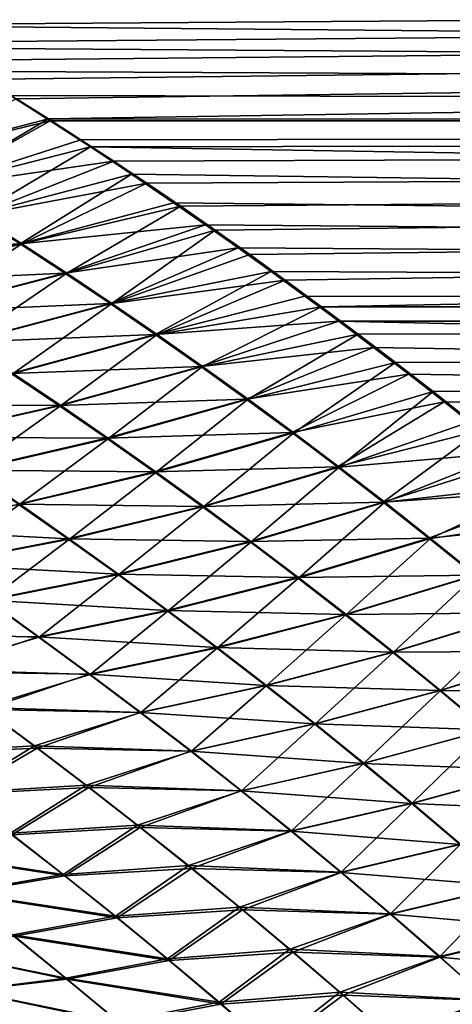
# Model space of a CAD drawing. Header units: metres. Extents: x -22 to 72, y -237 to 23.
# Tile 319 of 363: x 19.11 to 20.78, y 15.28 to 19.07. Entities that reach past the tile are written whole.
import ezdxf

# ---------------------------------------------------------------- set-up
doc = ezdxf.new("R2010")
doc.units = ezdxf.units.M
doc.layers.add('solid_509588_MEDIA_SW0001', color=7, linetype='CONTINUOUS')

msp = doc.modelspace()

# ---------------------------------------------------------------- linework, layer by layer
at = {"layer": 'solid_509588_MEDIA_SW0001'}
for points in [[(59.700001, 19.327271, 76.286804), (59.700001, 18.676186, 74.897911), (18.219801, 19.285376, 76.188904)], [(59.700001, 19.327271, 92.713196), (18.472534, 19.141771, 93.136703), (18.624557, 19.054451, 93.327675)], [(59.700001, 19.327271, 92.713196), (18.624557, 19.054451, 93.327675), (18.740557, 18.986351, 93.473206)], [(59.700001, 19.327271, 92.713196), (18.740557, 18.986351, 93.473206), (18.858345, 18.915894, 93.620804)], [(59.700001, 19.327271, 92.713196), (18.858345, 18.915894, 93.620804), (18.978003, 18.84296, 93.770538)], [(59.700001, 19.327271, 92.713196), (18.978003, 18.84296, 93.770538), (19.099388, 18.767649, 93.922066)], [(59.700001, 19.327271, 92.713196), (19.099388, 18.767649, 93.922066), (19.222359, 18.690027, 94.075119)], [(59.700001, 18.676186, 94.102089), (59.700001, 19.327271, 92.713196), (19.222359, 18.690027, 94.075119)], [(59.700001, 18.676186, 74.897911), (18.356125, 19.209702, 76.015465), (18.219801, 19.285376, 76.188904)], [(59.700001, 18.676186, 74.897911), (18.49464, 19.130911, 75.839272), (18.356125, 19.209702, 76.015465)], [(59.700001, 18.676186, 74.897911), (18.635574, 19.048817, 75.660172), (18.49464, 19.130911, 75.839272)], [(59.700001, 18.676186, 74.897911), (18.779184, 18.963209, 75.477989), (18.635574, 19.048817, 75.660172)], [(59.700001, 18.676186, 74.897911), (18.925718, 18.873871, 75.292557), (18.779184, 18.963209, 75.477989)], [(59.700001, 18.676186, 74.897911), (19.075428, 18.780573, 75.103722), (18.925718, 18.873871, 75.292557)], [(18.599045, 18.529613, 74.570259), (19.075428, 18.780573, 75.103722), (19.228312, 18.683256, 74.911674)], [(18.602364, 18.529877, 94.429291), (19.222359, 18.690027, 94.075119), (19.099388, 18.767649, 93.922066)], [(59.700001, 18.676186, 74.897911), (19.228312, 18.683256, 74.911674), (19.075428, 18.780573, 75.103722)], [(18.773785, 18.425873, 94.619965), (19.222359, 18.690027, 94.075119), (18.602364, 18.529877, 94.429291)], [(18.773785, 18.425873, 94.619965), (19.347002, 18.609941, 94.229858), (19.222359, 18.690027, 94.075119)], [(59.700001, 18.676186, 94.102089), (19.222359, 18.690027, 94.075119), (19.347002, 18.609941, 94.229858)], [(18.599045, 18.529613, 74.570259), (19.228312, 18.683256, 74.911674), (18.769335, 18.425587, 74.379585)], [(18.769335, 18.425587, 74.379585), (19.228312, 18.683256, 74.911674), (19.383965, 18.582077, 74.717033)], [(59.700001, 18.676186, 74.897911), (19.383965, 18.582077, 74.717033), (19.228312, 18.683256, 74.911674)], [(59.700001, 18.676186, 94.102089), (19.347002, 18.609941, 94.229858), (19.473406, 18.527231, 94.386444)], [(59.700001, 18.676186, 74.897911), (59.700001, 17.925455, 73.560249), (19.383965, 18.582077, 74.717033)], [(59.700001, 18.676186, 94.102089), (19.473406, 18.527231, 94.386444), (19.601656, 18.441727, 94.545036)], [(59.700001, 18.676186, 94.102089), (19.601656, 18.441727, 94.545036), (19.731838, 18.353252, 94.705788)], [(59.700001, 18.676186, 94.102089), (19.731838, 18.353252, 94.705788), (19.864038, 18.261623, 94.868851)], [(59.700001, 18.676186, 94.102089), (19.864038, 18.261623, 94.868851), (19.998346, 18.166651, 95.034363)], [(59.700001, 18.676186, 94.102089), (19.998346, 18.166651, 95.034363), (20.135101, 18.06809, 95.20253)], [(59.700001, 18.676186, 94.102089), (20.135101, 18.06809, 95.20253), (20.274448, 17.965878, 95.373238)], [(59.700001, 17.925455, 95.439751), (59.700001, 18.676186, 94.102089), (20.274448, 17.965878, 95.373238)], [(18.773785, 18.425873, 94.619965), (19.473406, 18.527231, 94.386444), (19.347002, 18.609941, 94.229858)], [(18.769335, 18.425587, 74.379585), (19.383965, 18.582077, 74.717033), (18.940565, 18.318481, 74.187981)], [(18.940565, 18.318481, 74.187981), (19.383965, 18.582077, 74.717033), (19.542553, 18.476744, 74.519524)], [(59.700001, 17.925455, 73.560249), (19.542553, 18.476744, 74.519524), (19.383965, 18.582077, 74.717033)], [(18.945963, 18.318804, 94.811523), (19.473406, 18.527231, 94.386444), (18.773785, 18.425873, 94.619965)], [(18.945963, 18.318804, 94.811523), (19.601656, 18.441727, 94.545036), (19.473406, 18.527231, 94.386444)], [(18.940565, 18.318481, 74.187981), (19.542553, 18.476744, 74.519524), (19.112703, 18.208263, 73.995544)], [(19.112703, 18.208263, 73.995544), (19.542553, 18.476744, 74.519524), (19.704262, 18.366922, 74.318832)], [(59.700001, 17.925455, 73.560249), (19.704262, 18.366922, 74.318832), (19.542553, 18.476744, 74.519524)], [(19.118851, 18.208609, 95.003929), (19.601656, 18.441727, 94.545036), (18.945963, 18.318804, 94.811523)], [(19.118851, 18.208609, 95.003929), (19.731838, 18.353252, 94.705788), (19.601656, 18.441727, 94.545036)], [(19.112703, 18.208263, 73.995544), (19.704262, 18.366922, 74.318832), (19.827705, 18.281401, 74.166061)], [(19.292398, 18.095226, 95.197159), (19.731838, 18.353252, 94.705788), (19.118851, 18.208609, 95.003929)], [(19.292398, 18.095226, 95.197159), (19.864038, 18.261623, 94.868851), (19.731838, 18.353252, 94.705788)], [(59.700001, 17.925455, 73.560249), (19.827705, 18.281401, 74.166061), (19.704262, 18.366922, 74.318832)], [(18.940565, 18.318481, 74.187981), (19.112703, 18.208263, 73.995544), (18.347597, 18.171831, 73.798714)], [(19.118851, 18.208609, 95.003929), (18.945963, 18.318804, 94.811523), (18.535143, 18.060814, 95.384048)], [(19.112703, 18.208263, 73.995544), (19.827705, 18.281401, 74.166061), (19.285675, 18.0949, 73.802353)], [(19.285675, 18.0949, 73.802353), (19.827705, 18.281401, 74.166061), (19.953091, 18.193005, 74.011215)], [(59.700001, 17.925455, 73.560249), (19.953091, 18.193005, 74.011215), (19.827705, 18.281401, 74.166061)], [(19.466555, 17.9786, 95.391159), (19.864038, 18.261623, 94.868851), (19.292398, 18.095226, 95.197159)], [(19.466555, 17.9786, 95.391159), (19.998346, 18.166651, 95.034363), (19.864038, 18.261623, 94.868851)], [(19.112703, 18.208263, 73.995544), (18.529703, 18.060617, 73.61586), (18.347597, 18.171831, 73.798714)], [(19.112703, 18.208263, 73.995544), (19.285675, 18.0949, 73.802353), (18.529703, 18.060617, 73.61586)], [(19.118851, 18.208609, 95.003929), (18.535143, 18.060814, 95.384048), (18.718275, 17.946529, 95.567871)], [(19.292398, 18.095226, 95.197159), (19.118851, 18.208609, 95.003929), (18.718275, 17.946529, 95.567871)], [(19.285675, 18.0949, 73.802353), (19.953091, 18.193005, 74.011215), (19.459398, 17.978363, 73.608498)], [(19.459398, 17.978363, 73.608498), (19.953091, 18.193005, 74.011215), (20.080498, 18.101572, 73.854195)], [(59.700001, 17.925455, 73.560249), (20.080498, 18.101572, 73.854195), (19.953091, 18.193005, 74.011215)], [(19.466555, 17.9786, 95.391159), (20.135101, 18.06809, 95.20253), (19.998346, 18.166651, 95.034363)], [(19.285675, 18.0949, 73.802353), (18.712301, 17.946367, 73.432114), (18.529703, 18.060617, 73.61586)], [(19.285675, 18.0949, 73.802353), (19.459398, 17.978363, 73.608498), (18.712301, 17.946367, 73.432114)], [(19.292398, 18.095226, 95.197159), (18.718275, 17.946529, 95.567871), (18.901718, 17.829105, 95.752594)], [(19.466555, 17.9786, 95.391159), (19.292398, 18.095226, 95.197159), (18.901718, 17.829105, 95.752594)], [(19.459398, 17.978363, 73.608498), (20.080498, 18.101572, 73.854195), (19.633791, 17.858622, 73.41407)], [(19.633791, 17.858622, 73.41407), (20.080498, 18.101572, 73.854195), (20.210028, 18.007072, 73.695122)], [(59.700001, 17.925455, 73.560249), (20.210028, 18.007072, 73.695122), (20.080498, 18.101572, 73.854195)], [(19.641237, 17.858725, 95.5858), (20.135101, 18.06809, 95.20253), (19.466555, 17.9786, 95.391159)], [(19.641237, 17.858725, 95.5858), (20.274448, 17.965878, 95.373238), (20.135101, 18.06809, 95.20253)], [(19.633791, 17.858622, 73.41407), (20.210028, 18.007072, 73.695122), (20.341663, 17.909576, 73.534279)], [(59.700001, 17.925455, 73.560249), (20.341663, 17.909576, 73.534279), (20.210028, 18.007072, 73.695122)], [(19.459398, 17.978363, 73.608498), (18.895323, 17.829048, 73.247543), (18.712301, 17.946367, 73.432114)], [(19.459398, 17.978363, 73.608498), (19.633791, 17.858622, 73.41407), (18.895323, 17.829048, 73.247543)], [(19.466555, 17.9786, 95.391159), (18.901718, 17.829105, 95.752594), (19.085392, 17.70854, 95.938103)], [(19.641237, 17.858725, 95.5858), (19.466555, 17.9786, 95.391159), (19.085392, 17.70854, 95.938103)], [(19.816341, 17.735624, 95.780922), (20.274448, 17.965878, 95.373238), (19.641237, 17.858725, 95.5858)], [(19.816341, 17.735624, 95.780922), (20.416031, 17.860115, 95.546097), (20.274448, 17.965878, 95.373238)], [(59.700001, 17.925455, 95.439751), (20.274448, 17.965878, 95.373238), (20.416031, 17.860115, 95.546097)], [(59.700001, 17.925455, 73.560249), (59.700001, 17.079084, 72.28096), (20.341663, 17.909576, 73.534279)], [(59.700001, 17.925455, 95.439751), (20.416031, 17.860115, 95.546097), (20.559492, 17.750916, 95.720741)], [(59.700001, 17.925455, 95.439751), (20.559492, 17.750916, 95.720741), (20.704473, 17.638411, 95.896774)], [(59.700001, 17.925455, 95.439751), (20.704473, 17.638411, 95.896774), (20.850616, 17.522738, 96.073837)], [(19.633791, 17.858622, 73.41407), (20.341663, 17.909576, 73.534279), (19.808765, 17.735657, 73.219185)], [(19.808765, 17.735657, 73.219185), (20.341663, 17.909576, 73.534279), (20.475283, 17.809011, 73.371696)], [(59.700001, 17.079084, 72.28096), (20.475283, 17.809011, 73.371696), (20.341663, 17.909576, 73.534279)], [(19.633791, 17.858622, 73.41407), (19.078693, 17.708626, 73.062248), (18.895323, 17.829048, 73.247543)], [(19.633791, 17.858622, 73.41407), (19.808765, 17.735657, 73.219185), (19.078693, 17.708626, 73.062248)], [(19.641237, 17.858725, 95.5858), (19.085392, 17.70854, 95.938103), (19.269199, 17.584852, 96.124229)], [(19.816341, 17.735624, 95.780922), (19.641237, 17.858725, 95.5858), (19.269199, 17.584852, 96.124229)], [(19.991768, 17.609316, 95.976349), (20.416031, 17.860115, 95.546097), (19.816341, 17.735624, 95.780922)], [(19.991768, 17.609316, 95.976349), (20.559492, 17.750916, 95.720741), (20.416031, 17.860115, 95.546097)], [(19.808765, 17.735657, 73.219185), (20.475283, 17.809011, 73.371696), (19.984222, 17.609484, 73.023964)], [(19.984222, 17.609484, 73.023964), (20.475283, 17.809011, 73.371696), (20.610764, 17.705303, 73.20742)], [(59.700001, 17.079084, 72.28096), (20.610764, 17.705303, 73.20742), (20.475283, 17.809011, 73.371696)], [(19.808765, 17.735657, 73.219185), (19.262333, 17.585083, 72.876335), (19.078693, 17.708626, 73.062248)], [(19.808765, 17.735657, 73.219185), (19.984222, 17.609484, 73.023964), (19.262333, 17.585083, 72.876335)], [(19.816341, 17.735624, 95.780922), (19.269199, 17.584852, 96.124229), (19.453032, 17.458061, 96.310822)], [(19.991768, 17.609316, 95.976349), (19.816341, 17.735624, 95.780922), (19.453032, 17.458061, 96.310822)], [(20.16741, 17.479822, 96.171936), (20.559492, 17.750916, 95.720741), (19.991768, 17.609316, 95.976349)], [(20.16741, 17.479822, 96.171936), (20.704473, 17.638411, 95.896774), (20.559492, 17.750916, 95.720741)], [(19.078693, 17.708626, 73.062248), (19.262333, 17.585083, 72.876335), (18.529001, 17.587793, 72.691231)], [(19.269199, 17.584852, 96.124229), (19.085392, 17.70854, 95.938103), (18.727365, 17.462559, 96.486755)], [(19.984222, 17.609484, 73.023964), (20.610764, 17.705303, 73.20742), (20.160057, 17.480116, 72.82856)], [(20.160057, 17.480116, 72.82856), (20.610764, 17.705303, 73.20742), (20.747986, 17.598377, 73.041504)], [(59.700001, 17.079084, 72.28096), (20.747986, 17.598377, 73.041504), (20.610764, 17.705303, 73.20742)], [(20.343178, 17.347164, 96.367516), (20.704473, 17.638411, 95.896774), (20.16741, 17.479822, 96.171936)], [(20.343178, 17.347164, 96.367516), (20.850616, 17.522738, 96.073837), (20.704473, 17.638411, 95.896774)], [(19.262333, 17.585083, 72.876335), (18.721205, 17.462948, 72.514297), (18.529001, 17.587793, 72.691231)], [(19.262333, 17.585083, 72.876335), (19.446148, 17.458431, 72.689934), (18.721205, 17.462948, 72.514297)], [(19.269199, 17.584852, 96.124229), (18.727365, 17.462559, 96.486755), (18.919508, 17.334574, 96.664505)], [(19.453032, 17.458061, 96.310822), (19.269199, 17.584852, 96.124229), (18.919508, 17.334574, 96.664505)], [(19.984222, 17.609484, 73.023964), (19.446148, 17.458431, 72.689934), (19.262333, 17.585083, 72.876335)], [(19.984222, 17.609484, 73.023964), (20.160057, 17.480116, 72.82856), (19.446148, 17.458431, 72.689934)], [(19.991768, 17.609316, 95.976349), (19.453032, 17.458061, 96.310822), (19.636789, 17.328186, 96.497711)], [(20.16741, 17.479822, 96.171936), (19.991768, 17.609316, 95.976349), (19.636789, 17.328186, 96.497711)], [(20.160057, 17.480116, 72.82856), (20.747986, 17.598377, 73.041504), (20.336168, 17.347565, 72.633102)], [(20.336168, 17.347565, 72.633102), (20.747986, 17.598377, 73.041504), (20.886827, 17.488157, 72.873978)], [(59.700001, 17.079084, 72.28096), (20.886827, 17.488157, 72.873978), (20.747986, 17.598377, 73.041504)], [(20.343178, 17.347164, 96.367516), (20.997566, 17.404051, 96.251556), (20.850616, 17.522738, 96.073837)], [(20.160057, 17.480116, 72.82856), (19.630041, 17.328682, 72.503197), (19.446148, 17.458431, 72.689934)], [(20.160057, 17.480116, 72.82856), (20.336168, 17.347565, 72.633102), (19.630041, 17.328682, 72.503197)], [(20.16741, 17.479822, 96.171936), (19.636789, 17.328186, 96.497711), (19.820381, 17.19525, 96.684753)], [(20.343178, 17.347164, 96.367516), (20.16741, 17.479822, 96.171936), (19.820381, 17.19525, 96.684753)], [(20.336168, 17.347565, 72.633102), (20.886827, 17.488157, 72.873978), (20.512465, 17.211824, 72.437706)], [(20.512465, 17.211824, 72.437706), (20.886827, 17.488157, 72.873978), (21.027168, 17.374569, 72.704903)], [(19.446148, 17.458431, 72.689934), (18.913282, 17.335108, 72.336723), (18.721205, 17.462948, 72.514297)], [(19.446148, 17.458431, 72.689934), (19.630041, 17.328682, 72.503197), (18.913282, 17.335108, 72.336723)], [(19.453032, 17.458061, 96.310822), (18.919508, 17.334574, 96.664505), (19.111282, 17.203625, 96.842697)], [(19.636789, 17.328186, 96.497711), (19.453032, 17.458061, 96.310822), (19.111282, 17.203625, 96.842697)], [(20.518995, 17.211365, 96.562981), (20.997566, 17.404051, 96.251556), (20.343178, 17.347164, 96.367516)], [(20.518995, 17.211365, 96.562981), (21.144964, 17.282516, 96.429565), (20.997566, 17.404051, 96.251556)], [(20.512465, 17.211824, 72.437706), (21.027168, 17.374569, 72.704903), (21.168884, 17.257536, 72.534325)], [(19.111282, 17.203625, 96.842697), (18.919508, 17.334574, 96.664505), (18.592333, 17.106482, 97.205933)], [(19.630041, 17.328682, 72.503197), (19.105139, 17.204287, 72.158653), (18.913282, 17.335108, 72.336723)], [(19.630041, 17.328682, 72.503197), (19.813917, 17.195847, 72.316254), (19.105139, 17.204287, 72.158653)], [(19.636789, 17.328186, 96.497711), (19.111282, 17.203625, 96.842697), (19.302603, 17.069729, 97.021194)], [(19.820381, 17.19525, 96.684753), (19.636789, 17.328186, 96.497711), (19.302603, 17.069729, 97.021194)], [(20.336168, 17.347565, 72.633102), (19.813917, 17.195847, 72.316254), (19.630041, 17.328682, 72.503197)], [(20.336168, 17.347565, 72.633102), (20.512465, 17.211824, 72.437706), (19.813917, 17.195847, 72.316254)], [(20.343178, 17.347164, 96.367516), (19.820381, 17.19525, 96.684753), (20.003735, 17.059269, 96.871826)], [(20.518995, 17.211365, 96.562981), (20.343178, 17.347164, 96.367516), (20.003735, 17.059269, 96.871826)], [(20.69478, 17.072441, 96.758194), (21.144964, 17.282516, 96.429565), (20.518995, 17.211365, 96.562981)], [(20.69478, 17.072441, 96.758194), (21.293776, 17.157389, 96.608841), (21.144964, 17.282516, 96.429565)], [(20.512465, 17.211824, 72.437706), (21.168884, 17.257536, 72.534325), (20.688864, 17.072882, 72.242447)], [(20.688864, 17.072882, 72.242447), (21.168884, 17.257536, 72.534325), (21.313007, 17.136251, 72.361267)], [(19.105139, 17.204287, 72.158653), (19.296686, 17.07049, 71.980232), (18.58679, 17.107271, 71.795876)], [(19.111282, 17.203625, 96.842697), (18.592333, 17.106482, 97.205933), (18.791269, 16.970951, 97.375893)], [(19.302603, 17.069729, 97.021194), (19.111282, 17.203625, 96.842697), (18.791269, 16.970951, 97.375893)], [(19.813917, 17.195847, 72.316254), (19.296686, 17.07049, 71.980232), (19.105139, 17.204287, 72.158653)], [(20.512465, 17.211824, 72.437706), (19.997692, 17.059919, 72.129219), (19.813917, 17.195847, 72.316254)], [(20.512465, 17.211824, 72.437706), (20.688864, 17.072882, 72.242447), (19.997692, 17.059919, 72.129219)], [(20.518995, 17.211365, 96.562981), (20.003735, 17.059269, 96.871826), (20.186779, 16.920265, 97.0588)], [(20.69478, 17.072441, 96.758194), (20.518995, 17.211365, 96.562981), (20.186779, 16.920265, 97.0588)], [(19.813917, 17.195847, 72.316254), (19.997692, 17.059919, 72.129219), (19.296686, 17.07049, 71.980232)], [(19.820381, 17.19525, 96.684753), (19.302603, 17.069729, 97.021194), (19.493406, 16.932905, 97.199867)], [(20.003735, 17.059269, 96.871826), (19.820381, 17.19525, 96.684753), (19.493406, 16.932905, 97.199867)], [(20.688864, 17.072882, 72.242447), (21.313007, 17.136251, 72.361267), (20.865278, 16.930719, 72.047401)], [(20.870457, 16.930414, 96.953041), (21.293776, 17.157389, 96.608841), (20.69478, 17.072441, 96.758194)], [(19.296686, 17.07049, 71.980232), (18.785896, 16.97184, 71.625946), (18.58679, 17.107271, 71.795876)], [(19.296686, 17.07049, 71.980232), (19.487848, 16.933712, 71.801552), (18.785896, 16.97184, 71.625946)], [(19.302603, 17.069729, 97.021194), (18.791269, 16.970951, 97.375893), (18.989407, 16.832623, 97.546188)], [(19.493406, 16.932905, 97.199867), (19.302603, 17.069729, 97.021194), (18.989407, 16.832623, 97.546188)], [(19.997692, 17.059919, 72.129219), (19.487848, 16.933712, 71.801552), (19.296686, 17.07049, 71.980232)], [(19.997692, 17.059919, 72.129219), (20.181292, 16.920879, 71.942162), (19.487848, 16.933712, 71.801552)], [(20.003735, 17.059269, 96.871826), (19.493406, 16.932905, 97.199867), (19.683619, 16.793173, 97.378586)], [(20.186779, 16.920265, 97.0588), (20.003735, 17.059269, 96.871826), (19.683619, 16.793173, 97.378586)], [(20.688864, 17.072882, 72.242447), (20.181292, 16.920879, 71.942162), (19.997692, 17.059919, 72.129219)], [(20.688864, 17.072882, 72.242447), (20.865278, 16.930719, 72.047401), (20.181292, 16.920879, 71.942162)], [(20.69478, 17.072441, 96.758194), (20.186779, 16.920265, 97.0588), (20.369438, 16.778259, 97.245544)], [(20.870457, 16.930414, 96.953041), (20.69478, 17.072441, 96.758194), (20.369438, 16.778259, 97.245544)], [(19.487848, 16.933712, 71.801552), (18.984335, 16.833553, 71.455612), (18.785896, 16.97184, 71.625946)], [(19.487848, 16.933712, 71.801552), (19.67856, 16.793932, 71.622704), (18.984335, 16.833553, 71.455612)], [(19.493406, 16.932905, 97.199867), (18.989407, 16.832623, 97.546188), (19.186684, 16.691511, 97.716675)], [(19.683619, 16.793173, 97.378586), (19.493406, 16.932905, 97.199867), (19.186684, 16.691511, 97.716675)], [(20.181292, 16.920879, 71.942162), (19.67856, 16.793932, 71.622704), (19.487848, 16.933712, 71.801552)], [(20.181292, 16.920879, 71.942162), (20.364641, 16.778713, 71.755173), (19.67856, 16.793932, 71.622704)], [(20.186779, 16.920265, 97.0588), (19.683619, 16.793173, 97.378586), (19.873177, 16.650549, 97.557228)], [(20.369438, 16.778259, 97.245544), (20.186779, 16.920265, 97.0588), (19.873177, 16.650549, 97.557228)], [(20.865278, 16.930719, 72.047401), (20.364641, 16.778713, 71.755173), (20.181292, 16.920879, 71.942162)], [(20.865278, 16.930719, 72.047401), (21.041622, 16.785324, 71.852661), (20.364641, 16.778713, 71.755173)], [(20.870457, 16.930414, 96.953041), (20.369438, 16.778259, 97.245544), (20.551661, 16.633236, 97.431984)], [(21.045965, 16.785278, 97.14743), (20.870457, 16.930414, 96.953041), (20.551661, 16.633236, 97.431984)], [(18.563496, 16.709759, 97.965637), (19.186684, 16.691511, 97.716675), (18.989407, 16.832623, 97.546188)], [(18.984335, 16.833553, 71.455612), (19.182055, 16.692387, 71.28495), (18.5721, 16.701649, 71.026115)], [(19.67856, 16.793932, 71.622704), (19.182055, 16.692387, 71.28495), (18.984335, 16.833553, 71.455612)], [(19.67856, 16.793932, 71.622704), (19.868761, 16.651129, 71.443771), (19.182055, 16.692387, 71.28495)], [(19.683619, 16.793173, 97.378586), (19.186684, 16.691511, 97.716675), (19.383034, 16.547634, 97.88723)], [(19.873177, 16.650549, 97.557228), (19.683619, 16.793173, 97.378586), (19.383034, 16.547634, 97.88723)], [(20.364641, 16.778713, 71.755173), (19.868761, 16.651129, 71.443771), (19.67856, 16.793932, 71.622704)], [(21.041622, 16.785324, 71.852661), (20.547665, 16.633404, 71.568329), (20.364641, 16.778713, 71.755173)], [(21.041622, 16.785324, 71.852661), (21.217808, 16.636703, 71.658318), (20.547665, 16.633404, 71.568329)], [(21.045965, 16.785278, 97.14743), (20.551661, 16.633236, 97.431984), (20.733414, 16.485161, 97.618088)], [(21.221262, 16.636995, 97.341331), (21.045965, 16.785278, 97.14743), (20.733414, 16.485161, 97.618088)], [(20.364641, 16.778713, 71.755173), (20.547665, 16.633404, 71.568329), (19.868761, 16.651129, 71.443771)], [(20.369438, 16.778259, 97.245544), (19.873177, 16.650549, 97.557228), (20.062031, 16.505018, 97.735718)], [(20.551661, 16.633236, 97.431984), (20.369438, 16.778259, 97.245544), (20.062031, 16.505018, 97.735718)], [(18.563496, 16.709759, 97.965637), (18.766293, 16.566444, 98.127205), (19.186684, 16.691511, 97.716675)], [(19.182055, 16.692387, 71.28495), (18.775082, 16.558189, 70.864403), (18.5721, 16.701649, 71.026115)], [(18.766293, 16.566444, 98.127205), (19.383034, 16.547634, 97.88723), (19.186684, 16.691511, 97.716675)], [(19.182055, 16.692387, 71.28495), (19.379002, 16.548317, 71.114059), (18.775082, 16.558189, 70.864403)], [(19.868761, 16.651129, 71.443771), (19.379002, 16.548317, 71.114059), (19.182055, 16.692387, 71.28495)], [(19.868761, 16.651129, 71.443771), (20.058384, 16.505287, 71.264847), (19.379002, 16.548317, 71.114059)], [(19.873177, 16.650549, 97.557228), (19.383034, 16.547634, 97.88723), (19.578423, 16.400976, 98.057777)], [(20.062031, 16.505018, 97.735718), (19.873177, 16.650549, 97.557228), (19.578423, 16.400976, 98.057777)], [(20.547665, 16.633404, 71.568329), (20.058384, 16.505287, 71.264847), (19.868761, 16.651129, 71.443771)], [(20.547665, 16.633404, 71.568329), (20.730284, 16.484961, 71.381752), (20.058384, 16.505287, 71.264847)], [(20.551661, 16.633236, 97.431984), (20.062031, 16.505018, 97.735718), (20.250166, 16.356543, 97.914001)], [(20.733414, 16.485161, 97.618088), (20.551661, 16.633236, 97.431984), (20.250166, 16.356543, 97.914001)], [(21.217808, 16.636703, 71.658318), (20.730284, 16.484961, 71.381752), (20.547665, 16.633404, 71.568329)], [(21.217808, 16.636703, 71.658318), (21.393745, 16.484871, 71.464478), (20.730284, 16.484961, 71.381752)], [(21.221262, 16.636995, 97.341331), (20.733414, 16.485161, 97.618088), (20.914671, 16.333996, 97.803795)], [(18.766293, 16.566444, 98.127205), (18.967897, 16.42053, 98.288956), (19.383034, 16.547634, 97.88723)], [(19.379002, 16.548317, 71.114059), (18.97703, 16.411983, 70.702354), (18.775082, 16.558189, 70.864403)], [(18.967897, 16.42053, 98.288956), (19.578423, 16.400976, 98.057777), (19.383034, 16.547634, 97.88723)], [(19.379002, 16.548317, 71.114059), (19.575119, 16.401327, 70.943031), (18.97703, 16.411983, 70.702354)], [(20.058384, 16.505287, 71.264847), (19.575119, 16.401327, 70.943031), (19.379002, 16.548317, 71.114059)], [(20.058384, 16.505287, 71.264847), (20.247355, 16.356415, 71.086029), (19.575119, 16.401327, 70.943031)], [(20.062031, 16.505018, 97.735718), (19.578423, 16.400976, 98.057777), (19.772842, 16.251488, 98.228271)], [(20.250166, 16.356543, 97.914001), (20.062031, 16.505018, 97.735718), (19.772842, 16.251488, 98.228271)], [(20.730284, 16.484961, 71.381752), (20.247355, 16.356415, 71.086029), (20.058384, 16.505287, 71.264847)], [(20.730284, 16.484961, 71.381752), (20.912415, 16.333391, 71.195526), (20.247355, 16.356415, 71.086029)], [(20.733414, 16.485161, 97.618088), (20.250166, 16.356543, 97.914001), (20.437561, 16.205076, 98.092049)], [(20.914671, 16.333996, 97.803795), (20.733414, 16.485161, 97.618088), (20.437561, 16.205076, 98.092049)], [(21.393745, 16.484871, 71.464478), (20.912415, 16.333391, 71.195526), (20.730284, 16.484961, 71.381752)], [(18.665058, 16.244093, 98.776123), (19.168295, 16.271978, 98.450829), (18.967897, 16.42053, 98.288956)], [(18.97703, 16.411983, 70.702354), (19.177895, 16.26302, 70.54007), (18.669193, 16.239588, 70.220139)], [(18.967897, 16.42053, 98.288956), (19.168295, 16.271978, 98.450829), (19.578423, 16.400976, 98.057777)], [(19.575119, 16.401327, 70.943031), (19.177895, 16.26302, 70.54007), (18.97703, 16.411983, 70.702354)], [(19.168295, 16.271978, 98.450829), (19.772842, 16.251488, 98.228271), (19.578423, 16.400976, 98.057777)], [(19.575119, 16.401327, 70.943031), (19.770346, 16.251421, 70.771965), (19.177895, 16.26302, 70.54007)], [(20.247355, 16.356415, 71.086029), (19.770346, 16.251421, 70.771965), (19.575119, 16.401327, 70.943031)], [(20.247355, 16.356415, 71.086029), (20.4356, 16.204519, 70.907433), (19.770346, 16.251421, 70.771965)], [(20.250166, 16.356543, 97.914001), (19.772842, 16.251488, 98.228271), (19.966284, 16.099129, 98.398659)], [(20.437561, 16.205076, 98.092049), (20.250166, 16.356543, 97.914001), (19.966284, 16.099129, 98.398659)], [(20.912415, 16.333391, 71.195526), (20.4356, 16.204519, 70.907433), (20.247355, 16.356415, 71.086029)], [(20.912415, 16.333391, 71.195526), (21.093973, 16.178709, 71.009781), (20.4356, 16.204519, 70.907433)], [(20.914671, 16.333996, 97.803795), (20.437561, 16.205076, 98.092049), (20.624201, 16.050579, 98.269814)], [(21.095402, 16.179695, 97.98909), (20.914671, 16.333996, 97.803795), (20.624201, 16.050579, 98.269814)], [(18.665058, 16.244093, 98.776123), (18.871017, 16.090734, 98.930847), (19.168295, 16.271978, 98.450829)], [(19.177895, 16.26302, 70.54007), (18.875755, 16.085766, 70.064835), (18.669193, 16.239588, 70.220139)], [(18.871017, 16.090734, 98.930847), (19.367491, 16.120741, 98.61277), (19.168295, 16.271978, 98.450829)], [(19.177895, 16.26302, 70.54007), (19.377617, 16.111303, 70.377655), (18.875755, 16.085766, 70.064835)], [(19.168295, 16.271978, 98.450829), (19.367491, 16.120741, 98.61277), (19.772842, 16.251488, 98.228271)], [(19.770346, 16.251421, 70.771965), (19.377617, 16.111303, 70.377655), (19.177895, 16.26302, 70.54007)], [(19.367491, 16.120741, 98.61277), (19.966284, 16.099129, 98.398659), (19.772842, 16.251488, 98.228271)], [(19.770346, 16.251421, 70.771965), (19.964609, 16.098606, 70.60099), (19.377617, 16.111303, 70.377655)], [(20.4356, 16.204519, 70.907433), (19.964609, 16.098606, 70.60099), (19.770346, 16.251421, 70.771965)], [(20.4356, 16.204519, 70.907433), (20.623041, 16.04961, 70.729172), (19.964609, 16.098606, 70.60099)], [(20.437561, 16.205076, 98.092049), (19.966284, 16.099129, 98.398659), (20.158743, 15.943846, 98.568916)], [(20.624201, 16.050579, 98.269814), (20.437561, 16.205076, 98.092049), (20.158743, 15.943846, 98.568916)], [(21.093973, 16.178709, 71.009781), (20.623041, 16.04961, 70.729172), (20.4356, 16.204519, 70.907433)], [(21.093973, 16.178709, 71.009781), (21.274891, 16.020882, 70.824554), (20.623041, 16.04961, 70.729172)], [(21.095402, 16.179695, 97.98909), (20.624201, 16.050579, 98.269814), (20.81008, 15.892958, 98.447296)], [(18.871017, 16.090734, 98.930847), (19.075546, 15.934775, 99.085747), (19.367491, 16.120741, 98.61277)], [(19.377617, 16.111303, 70.377655), (19.080894, 15.929316, 69.909355), (18.875755, 16.085766, 70.064835)], [(19.075546, 15.934775, 99.085747), (19.565491, 15.966769, 98.774742), (19.367491, 16.120741, 98.61277)], [(19.377617, 16.111303, 70.377655), (19.576139, 15.956842, 70.215225), (19.080894, 15.929316, 69.909355)], [(19.367491, 16.120741, 98.61277), (19.565491, 15.966769, 98.774742), (19.966284, 16.099129, 98.398659)], [(19.964609, 16.098606, 70.60099), (19.576139, 15.956842, 70.215225), (19.377617, 16.111303, 70.377655)], [(19.565491, 15.966769, 98.774742), (20.158743, 15.943846, 98.568916), (19.966284, 16.099129, 98.398659)], [(19.964609, 16.098606, 70.60099), (20.157845, 15.942892, 70.430199), (19.576139, 15.956842, 70.215225)], [(20.623041, 16.04961, 70.729172), (20.157845, 15.942892, 70.430199), (19.964609, 16.098606, 70.60099)], [(20.623041, 16.04961, 70.729172), (20.809622, 15.891656, 70.5513), (20.157845, 15.942892, 70.430199)], [(20.624201, 16.050579, 98.269814), (20.158743, 15.943846, 98.568916), (20.350227, 15.785549, 98.739029)], [(20.81008, 15.892958, 98.447296), (20.624201, 16.050579, 98.269814), (20.350227, 15.785549, 98.739029)], [(21.274891, 16.020882, 70.824554), (20.809622, 15.891656, 70.5513), (20.623041, 16.04961, 70.729172)], [(19.075546, 15.934775, 99.085747), (19.278658, 15.776155, 99.240768), (19.565491, 15.966769, 98.774742)], [(19.576139, 15.956842, 70.215225), (19.284561, 15.770239, 69.753807), (19.080894, 15.929316, 69.909355)], [(19.278658, 15.776155, 99.240768), (19.762299, 15.810004, 98.936699), (19.565491, 15.966769, 98.774742)], [(19.576139, 15.956842, 70.215225), (19.773399, 15.799634, 70.052887), (19.284561, 15.770239, 69.753807)], [(19.565491, 15.966769, 98.774742), (19.762299, 15.810004, 98.936699), (20.158743, 15.943846, 98.568916)], [(20.157845, 15.942892, 70.430199), (19.773399, 15.799634, 70.052887), (19.576139, 15.956842, 70.215225)], [(18.670538, 15.868019, 99.469604), (19.278658, 15.776155, 99.240768), (19.075546, 15.934775, 99.085747)], [(19.080894, 15.929316, 69.909355), (19.284561, 15.770239, 69.753807), (18.673925, 15.864305, 69.527573)], [(19.762299, 15.810004, 98.936699), (20.350227, 15.785549, 98.739029), (20.158743, 15.943846, 98.568916)], [(20.157845, 15.942892, 70.430199), (20.349998, 15.784242, 70.259666), (19.773399, 15.799634, 70.052887)], [(20.809622, 15.891656, 70.5513), (20.349998, 15.784242, 70.259666), (20.157845, 15.942892, 70.430199)], [(20.809622, 15.891656, 70.5513), (20.995314, 15.730556, 70.373802), (20.349998, 15.784242, 70.259666)], [(20.81008, 15.892958, 98.447296), (20.350227, 15.785549, 98.739029), (20.540747, 15.624113, 98.909027)], [(20.995199, 15.732094, 98.624535), (20.81008, 15.892958, 98.447296), (20.540747, 15.624113, 98.909027)], [(18.670538, 15.868019, 99.469604), (18.87813, 15.706902, 99.61692), (19.278658, 15.776155, 99.240768)], [(19.284561, 15.770239, 69.753807), (18.882065, 15.702746, 69.3797), (18.673925, 15.864305, 69.527573)], [(19.278658, 15.776155, 99.240768), (19.480383, 15.614763, 99.395927), (19.762299, 15.810004, 98.936699)], [(19.773399, 15.799634, 70.052887), (19.486727, 15.60848, 69.598259), (19.284561, 15.770239, 69.753807)], [(19.480383, 15.614763, 99.395927), (19.957937, 15.650332, 99.098663), (19.762299, 15.810004, 98.936699)], [(19.773399, 15.799634, 70.052887), (19.969378, 15.639609, 69.890663), (19.486727, 15.60848, 69.598259)], [(19.762299, 15.810004, 98.936699), (19.957937, 15.650332, 99.098663), (20.350227, 15.785549, 98.739029)], [(20.349998, 15.784242, 70.259666), (19.969378, 15.639609, 69.890663), (19.773399, 15.799634, 70.052887)], [(18.87813, 15.706902, 99.61692), (19.480383, 15.614763, 99.395927), (19.278658, 15.776155, 99.240768)], [(19.284561, 15.770239, 69.753807), (19.486727, 15.60848, 69.598259), (18.882065, 15.702746, 69.3797)], [(19.957937, 15.650332, 99.098663), (20.540747, 15.624113, 98.909027), (20.350227, 15.785549, 98.739029)], [(20.349998, 15.784242, 70.259666), (20.541058, 15.622554, 70.089378), (19.969378, 15.639609, 69.890663)], [(20.995314, 15.730556, 70.373802), (20.541058, 15.622554, 70.089378), (20.349998, 15.784242, 70.259666)], [(20.995199, 15.732094, 98.624535), (20.540747, 15.624113, 98.909027), (20.730326, 15.45941, 99.078949)], [(20.995314, 15.730556, 70.373802), (21.180096, 15.566208, 70.196671), (20.541058, 15.622554, 70.089378)], [(21.179564, 15.567865, 98.801552), (20.995199, 15.732094, 98.624535), (20.730326, 15.45941, 99.078949)], [(18.87813, 15.706902, 99.61692), (19.084148, 15.543145, 99.764511), (19.480383, 15.614763, 99.395927)], [(19.486727, 15.60848, 69.598259), (19.088516, 15.538642, 69.231682), (18.882065, 15.702746, 69.3797)], [(19.480383, 15.614763, 99.395927), (19.680758, 15.450469, 99.551247), (19.957937, 15.650332, 99.098663)], [(19.680758, 15.450469, 99.551247), (20.152435, 15.487627, 99.260666), (19.957937, 15.650332, 99.098663)], [(19.957937, 15.650332, 99.098663), (20.152435, 15.487627, 99.260666), (20.540747, 15.624113, 98.909027)], [(19.084148, 15.543145, 99.764511), (19.680758, 15.450469, 99.551247), (19.480383, 15.614763, 99.395927)], [(19.486727, 15.60848, 69.598259), (19.687412, 15.443926, 69.442688), (19.088516, 15.538642, 69.231682)], [(19.969378, 15.639609, 69.890663), (19.687412, 15.443926, 69.442688), (19.486727, 15.60848, 69.598259)], [(19.969378, 15.639609, 69.890663), (20.164078, 15.476658, 69.728554), (19.687412, 15.443926, 69.442688)], [(20.541058, 15.622554, 70.089378), (20.164078, 15.476658, 69.728554), (19.969378, 15.639609, 69.890663)], [(20.152435, 15.487627, 99.260666), (20.730326, 15.45941, 99.078949), (20.540747, 15.624113, 98.909027)], [(20.541058, 15.622554, 70.089378), (20.731018, 15.457721, 69.919319), (20.164078, 15.476658, 69.728554)], [(21.180096, 15.566208, 70.196671), (20.731018, 15.457721, 69.919319), (20.541058, 15.622554, 70.089378)], [(18.694759, 15.49735, 100.141716), (19.288645, 15.376613, 99.912376), (19.084148, 15.543145, 99.764511)], [(19.088516, 15.538642, 69.231682), (19.29331, 15.371875, 69.083527), (18.694979, 15.496318, 68.857681)], [(19.084148, 15.543145, 99.764511), (19.288645, 15.376613, 99.912376), (19.680758, 15.450469, 99.551247)], [(19.687412, 15.443926, 69.442688), (19.29331, 15.371875, 69.083527), (19.088516, 15.538642, 69.231682)], [(21.179564, 15.567865, 98.801552), (20.730326, 15.45941, 99.078949), (20.918974, 15.291323, 99.248787)], [(21.180096, 15.566208, 70.196671), (21.363943, 15.398509, 70.019897), (20.731018, 15.457721, 69.919319)], [(18.694759, 15.49735, 100.141716), (18.903273, 15.328106, 100.282364), (19.288645, 15.376613, 99.912376)], [(19.29331, 15.371875, 69.083527), (18.903833, 15.326859, 68.716698), (18.694979, 15.496318, 68.857681)], [(19.680758, 15.450469, 99.551247), (19.879829, 15.283136, 99.706734), (20.152435, 15.487627, 99.260666)], [(20.164078, 15.476658, 69.728554), (19.886637, 15.276463, 69.287109), (19.687412, 15.443926, 69.442688)], [(19.879829, 15.283136, 99.706734), (20.345823, 15.321757, 99.422707), (20.152435, 15.487627, 99.260666)], [(20.164078, 15.476658, 69.728554), (20.357512, 15.310672, 69.566551), (19.886637, 15.276463, 69.287109)], [(20.152435, 15.487627, 99.260666), (20.345823, 15.321757, 99.422707), (20.730326, 15.45941, 99.078949)], [(20.731018, 15.457721, 69.919319), (20.357512, 15.310672, 69.566551), (20.164078, 15.476658, 69.728554)], [(20.345823, 15.321757, 99.422707), (20.918974, 15.291323, 99.248787), (20.730326, 15.45941, 99.078949)], [(20.731018, 15.457721, 69.919319), (20.919874, 15.289636, 69.749496), (20.357512, 15.310672, 69.566551)], [(21.363943, 15.398509, 70.019897), (20.919874, 15.289636, 69.749496), (20.731018, 15.457721, 69.919319)], [(19.288645, 15.376613, 99.912376), (19.879829, 15.283136, 99.706734), (19.680758, 15.450469, 99.551247)], [(19.687412, 15.443926, 69.442688), (19.886637, 15.276463, 69.287109), (19.29331, 15.371875, 69.083527)], [(18.903273, 15.328106, 100.282364), (19.491676, 15.207168, 100.060547), (19.288645, 15.376613, 99.912376)], [(19.29331, 15.371875, 69.083527), (19.496479, 15.202328, 68.935234), (18.903833, 15.326859, 68.716698)], [(19.288645, 15.376613, 99.912376), (19.491676, 15.207168, 100.060547), (19.879829, 15.283136, 99.706734)], [(19.886637, 15.276463, 69.287109), (19.496479, 15.202328, 68.935234), (19.29331, 15.371875, 69.083527)], [(18.903273, 15.328106, 100.282364), (19.110167, 15.156084, 100.423424), (19.491676, 15.207168, 100.060547)], [(19.496479, 15.202328, 68.935234), (19.11091, 15.154758, 68.57547), (18.903833, 15.326859, 68.716698)], [(19.879829, 15.283136, 99.706734), (20.077631, 15.112646, 99.862389), (20.345823, 15.321757, 99.422707)], [(20.357512, 15.310672, 69.566551), (20.084421, 15.105979, 69.131516), (19.886637, 15.276463, 69.287109)], [(20.077631, 15.112646, 99.862389), (20.538111, 15.152618, 99.584793), (20.345823, 15.321757, 99.422707)], [(20.357512, 15.310672, 69.566551), (20.549675, 15.141551, 69.404655), (20.084421, 15.105979, 69.131516)], [(20.345823, 15.321757, 99.422707), (20.538111, 15.152618, 99.584793), (20.918974, 15.291323, 99.248787)], [(20.919874, 15.289636, 69.749496), (20.549675, 15.141551, 69.404655), (20.357512, 15.310672, 69.566551)], [(19.491676, 15.207168, 100.060547), (20.077631, 15.112646, 99.862389), (19.879829, 15.283136, 99.706734)], [(19.886637, 15.276463, 69.287109), (20.084421, 15.105979, 69.131516), (19.496479, 15.202328, 68.935234)], [(20.538111, 15.152618, 99.584793), (21.106609, 15.119806, 99.41848), (20.918974, 15.291323, 99.248787)], [(20.919874, 15.289636, 69.749496), (21.107555, 15.118242, 69.579948), (20.549675, 15.141551, 69.404655)]]:
    msp.add_3dface(points, dxfattribs=at)

doc.saveas('drawing.dxf')
